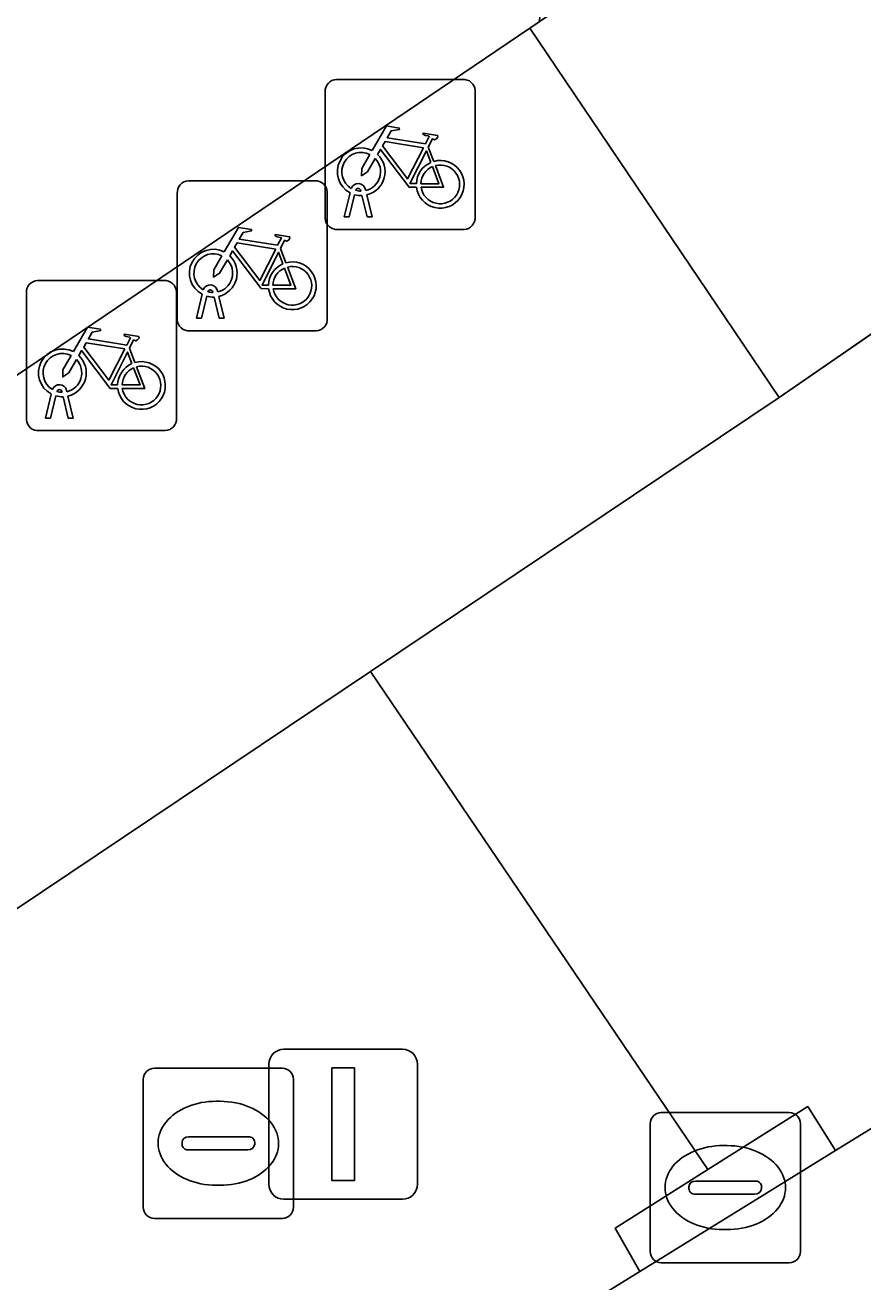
# Model space of a CAD drawing. Extents: x 160663 to 161506, y 382245 to 383291.
# Drawn here: x 161370.33 to 161375.91, y 382956.06 to 382964.43 of the extents above; entities that cross this region are included whole.
import ezdxf

# ---------------------------------------------------------------- set-up
doc = ezdxf.new("R2010")
doc.units = 0
for name, color, linetype in [('IMGEO_Fietsenrek', 7, 'Continuous'), ('IMGEO_Fietspad_gesloten', 7, 'Continuous'), ('IMGEO_Groenvoorziening', 7, 'Continuous'), ('IMGEO_Kolk', 7, 'Continuous'), ('IMGEO_Lichtmast', 7, 'Continuous'), ('IMGEO_Pand', 7, 'Continuous'), ('IMGEO_Voetpad_open', 7, 'Continuous')]:
    doc.layers.add(name, color=color, linetype=linetype)

msp = doc.modelspace()

# ---------------------------------------------------------------- linework, layer by layer
at = {"layer": 'IMGEO_Fietsenrek'}
for p, q in [((161372.3989, 382964.0665), (161373.2398, 382964.0665)), ((161373.2398, 382964.0665), (161372.3989, 382964.0665)), ((161372.3245, 382963.1419), (161372.3245, 382963.9828)), ((161372.3245, 382963.9828), (161372.3245, 382963.1419)), ((161373.3235, 382963.9921), (161373.3235, 382963.1512)), ((161373.3235, 382963.1512), (161373.3235, 382963.9921)), ((161373.0112, 382963.6162), (161373.0475, 382963.521)), ((161371.4139, 382963.3915), (161372.2548, 382963.3915)), ((161372.2548, 382963.3915), (161371.4139, 382963.3915)), ((161371.3395, 382962.4669), (161371.3395, 382963.3078)), ((161371.3395, 382963.3078), (161371.3395, 382962.4669)), ((161372.3385, 382963.3171), (161372.3385, 382962.4762)), ((161372.3385, 382962.4762), (161372.3385, 382963.3171)), ((161372.4515, 382963.1513), (161372.4898, 382963.3113)), ((161372.5202, 382963.2991), (161372.4849, 382963.1513)), ((161372.5619, 382963.3229), (161372.5609, 382963.3272)), ((161372.603, 382963.1513), (161372.5691, 382963.293)), ((161372.5926, 382963.3344), (161372.5944, 382963.3265)), ((161372.6014, 382963.2973), (161372.6364, 382963.1513)), ((161372.4849, 382963.1513), (161372.4515, 382963.1513)), ((161372.6364, 382963.1513), (161372.603, 382963.1513)), ((161373.2491, 382963.0675), (161372.4082, 382963.0675)), ((161372.4082, 382963.0675), (161373.2491, 382963.0675)), ((161372.0262, 382962.9412), (161372.0625, 382962.846)), ((161370.4089, 382962.7275), (161371.2498, 382962.7275)), ((161371.2498, 382962.7275), (161370.4089, 382962.7275)), ((161370.3345, 382961.8029), (161370.3345, 382962.6438)), ((161370.3345, 382962.6438), (161370.3345, 382961.8029)), ((161371.3335, 382962.6531), (161371.3335, 382961.8122)), ((161371.3335, 382961.8122), (161371.3335, 382962.6531)), ((161371.4665, 382962.4763), (161371.5048, 382962.6363)), ((161371.5352, 382962.6241), (161371.4999, 382962.4763)), ((161371.5769, 382962.6479), (161371.5759, 382962.6522)), ((161371.618, 382962.4763), (161371.5841, 382962.618)), ((161371.6076, 382962.6594), (161371.6094, 382962.6515)), ((161371.6164, 382962.6223), (161371.6514, 382962.4763)), ((161371.4999, 382962.4763), (161371.4665, 382962.4763)), ((161371.6514, 382962.4763), (161371.618, 382962.4763)), ((161372.2641, 382962.3925), (161371.4232, 382962.3925)), ((161371.4232, 382962.3925), (161372.2641, 382962.3925)), ((161371.0212, 382962.2772), (161371.0575, 382962.182)), ((161370.4615, 382961.8123), (161370.4998, 382961.9723)), ((161370.5302, 382961.9601), (161370.4949, 382961.8123)), ((161370.5719, 382961.9839), (161370.5709, 382961.9882)), ((161370.613, 382961.8123), (161370.5791, 382961.954)), ((161370.6026, 382961.9954), (161370.6044, 382961.9875)), ((161370.6114, 382961.9583), (161370.6464, 382961.8123)), ((161370.4949, 382961.8123), (161370.4615, 382961.8123)), ((161370.6464, 382961.8123), (161370.613, 382961.8123)), ((161371.2591, 382961.7285), (161370.4182, 382961.7285)), ((161370.4182, 382961.7285), (161371.2591, 382961.7285))]:
    msp.add_line(p, q, dxfattribs=at)
for points in [[(161372.6371, 382963.5932), (161372.7318, 382963.7567), (161372.818, 382963.7429), (161372.8197, 382963.7342), (161372.7636, 382963.7233), (161372.7374, 382963.678), (161372.9926, 382963.6372)], [(161372.9926, 382963.6372), (161373.0176, 382963.686), (161373.0125, 382963.69), (161372.9893, 382963.6937), (161372.9766, 382963.7012), (161372.9756, 382963.7043), (161372.9778, 382963.7089), (161373.0726, 382963.6938), (161373.0749, 382963.6835), (161373.0655, 382963.6711), (161373.0531, 382963.6647), (161373.0386, 382963.6709), (161373.0112, 382963.6162)], [(161372.9797, 382963.612), (161372.7229, 382963.653), (161372.7062, 382963.6242), (161372.8732, 382963.4039), (161372.9797, 382963.612)], [(161372.6578, 382963.5407), (161372.6062, 382963.4515), (161372.5663, 382963.4255), (161372.5675, 382963.473), (161372.622, 382963.5672)], [(161372.9328, 382963.3485), (161372.8831, 382963.3486), (161372.6924, 382963.6003), (161372.6734, 382963.5675)], [(161373.0277, 382963.514), (161372.9984, 382963.5908), (161372.889, 382963.3727), (161372.9317, 382963.3726)], [(161372.9617, 382963.3725), (161373.0816, 382963.3723), (161373.0384, 382963.4859)], [(161373.0582, 382963.4928), (161373.1132, 382963.3482), (161372.9631, 382963.3485)], [(161371.6521, 382962.9182), (161371.7468, 382963.0817), (161371.833, 382963.0679), (161371.8347, 382963.0592), (161371.7786, 382963.0483), (161371.7524, 382963.003), (161372.0076, 382962.9622)], [(161372.0076, 382962.9622), (161372.0326, 382963.011), (161372.0275, 382963.015), (161372.0043, 382963.0187), (161371.9916, 382963.0262), (161371.9906, 382963.0293), (161371.9928, 382963.0339), (161372.0876, 382963.0188), (161372.0899, 382963.0085), (161372.0805, 382962.9961), (161372.0681, 382962.9897), (161372.0536, 382962.9959), (161372.0262, 382962.9412)], [(161371.9947, 382962.937), (161371.7379, 382962.978), (161371.7212, 382962.9492), (161371.8882, 382962.7289), (161371.9947, 382962.937)], [(161371.6728, 382962.8657), (161371.6212, 382962.7765), (161371.5813, 382962.7505), (161371.5825, 382962.798), (161371.637, 382962.8922)], [(161371.9478, 382962.6735), (161371.8981, 382962.6736), (161371.7074, 382962.9253), (161371.6884, 382962.8925)], [(161372.0427, 382962.839), (161372.0134, 382962.9158), (161371.904, 382962.6977), (161371.9467, 382962.6976)], [(161371.9767, 382962.6975), (161372.0966, 382962.6973), (161372.0534, 382962.8109)], [(161372.0732, 382962.8178), (161372.1282, 382962.6732), (161371.9781, 382962.6735)], [(161370.6471, 382962.2542), (161370.7418, 382962.4177), (161370.828, 382962.4039), (161370.8297, 382962.3952), (161370.7736, 382962.3843), (161370.7474, 382962.339), (161371.0026, 382962.2982)], [(161371.0026, 382962.2982), (161371.0276, 382962.347), (161371.0225, 382962.351), (161370.9993, 382962.3547), (161370.9866, 382962.3622), (161370.9856, 382962.3653), (161370.9878, 382962.3699), (161371.0826, 382962.3548), (161371.0849, 382962.3445), (161371.0755, 382962.3321), (161371.0631, 382962.3257), (161371.0486, 382962.3319), (161371.0212, 382962.2772)], [(161370.9897, 382962.273), (161370.7329, 382962.314), (161370.7162, 382962.2852), (161370.8832, 382962.0649), (161370.9897, 382962.273)], [(161370.6678, 382962.2017), (161370.6162, 382962.1125), (161370.5763, 382962.0865), (161370.5775, 382962.134), (161370.632, 382962.2282)], [(161370.9428, 382962.0095), (161370.8931, 382962.0096), (161370.7024, 382962.2613), (161370.6834, 382962.2285)], [(161371.0377, 382962.175), (161371.0084, 382962.2518), (161370.899, 382962.0337), (161370.9417, 382962.0336)], [(161370.9717, 382962.0335), (161371.0916, 382962.0333), (161371.0484, 382962.1469)], [(161371.0682, 382962.1538), (161371.1232, 382962.0092), (161370.9731, 382962.0095)]]:
    msp.add_lwpolyline(points, dxfattribs=at)
for centre, radius, start, end in [((161372.4022, 382963.9886), 0.0779, 92.4484, 184.28452), ((161372.4022, 382963.9886), 0.0779, 92.4484, 184.28452), ((161373.2456, 382963.9888), 0.0779, 2.4484, 94.28452), ((161373.2456, 382963.9888), 0.0779, 2.4484, 94.28452), ((161372.5641, 382963.4519), 0.159, 62.67661, 242.13685), ((161372.5641, 382963.4519), 0.129, 63.31916, 238.90302), ((161372.5641, 382963.4519), 0.129, 283.60429, 43.43025), ((161372.5641, 382963.4519), 0.159, 283.5766, 46.60424), ((161373.0907, 382963.3679), 0.159, 113.3408, 178.32165), ((161373.0907, 382963.3679), 0.159, 187.0065, 105.77075), ((161373.0907, 382963.3679), 0.129, 113.92302, 177.95563), ((161373.0907, 382963.3679), 0.129, 188.67146, 104.58832), ((161371.4172, 382963.3136), 0.0779, 92.4484, 184.28452), ((161371.4172, 382963.3136), 0.0779, 92.4484, 184.28452), ((161372.2606, 382963.3138), 0.0779, 2.4484, 94.28452), ((161372.2606, 382963.3138), 0.0779, 2.4484, 94.28452), ((161372.5439, 382963.3233), 0.0499, 12.8025, 158.69338), ((161372.5641, 382963.4519), 0.159, 253.99666, 271.78671), ((161372.5439, 382963.3233), 0.0174, 12.8025, 163.45023), ((161372.5641, 382963.4519), 0.129, 253.41502, 269.02044), ((161372.4024, 382963.1452), 0.0779, 182.4484, 274.28452), ((161372.4024, 382963.1452), 0.0779, 182.4484, 274.28452), ((161373.2458, 382963.1454), 0.0779, 272.4484, 4.28452), ((161373.2458, 382963.1454), 0.0779, 272.4484, 4.28452), ((161371.5791, 382962.7769), 0.159, 62.67661, 242.13685), ((161371.5791, 382962.7769), 0.129, 63.31916, 238.90302), ((161371.5791, 382962.7769), 0.129, 283.60429, 43.43025), ((161371.5791, 382962.7769), 0.159, 283.5766, 46.60424), ((161372.1057, 382962.6929), 0.159, 113.3408, 178.32165), ((161372.1057, 382962.6929), 0.159, 187.0065, 105.77075), ((161372.1057, 382962.6929), 0.129, 113.92302, 177.95563), ((161372.1057, 382962.6929), 0.129, 188.67146, 104.58832), ((161370.4122, 382962.6496), 0.0779, 92.4484, 184.28452), ((161370.4122, 382962.6496), 0.0779, 92.4484, 184.28452), ((161371.2556, 382962.6498), 0.0779, 2.4484, 94.28452), ((161371.2556, 382962.6498), 0.0779, 2.4484, 94.28452), ((161371.5589, 382962.6483), 0.0499, 12.8025, 158.69338), ((161371.5791, 382962.7769), 0.159, 253.99666, 271.78671), ((161371.5589, 382962.6483), 0.0174, 12.8025, 163.45023), ((161371.5791, 382962.7769), 0.129, 253.41502, 269.02044), ((161371.4174, 382962.4702), 0.0779, 182.4484, 274.28452), ((161371.4174, 382962.4702), 0.0779, 182.4484, 274.28452), ((161372.2608, 382962.4704), 0.0779, 272.4484, 4.28452), ((161372.2608, 382962.4704), 0.0779, 272.4484, 4.28452), ((161370.5741, 382962.1129), 0.159, 62.67661, 242.13685), ((161370.5741, 382962.1129), 0.129, 63.31916, 238.90302), ((161370.5741, 382962.1129), 0.129, 283.60429, 43.43025), ((161370.5741, 382962.1129), 0.159, 283.5766, 46.60424), ((161371.1007, 382962.0289), 0.159, 113.3408, 178.32165), ((161371.1007, 382962.0289), 0.159, 187.0065, 105.77075), ((161371.1007, 382962.0289), 0.129, 113.92302, 177.95563), ((161371.1007, 382962.0289), 0.129, 188.67146, 104.58832), ((161370.5539, 382961.9843), 0.0499, 12.8025, 158.69338), ((161370.5741, 382962.1129), 0.159, 253.99666, 271.78671), ((161370.5539, 382961.9843), 0.0174, 12.8025, 163.45023), ((161370.5741, 382962.1129), 0.129, 253.41502, 269.02044), ((161370.4124, 382961.8062), 0.0779, 182.4484, 274.28452), ((161370.4124, 382961.8062), 0.0779, 182.4484, 274.28452), ((161371.2558, 382961.8064), 0.0779, 272.4484, 4.28452), ((161371.2558, 382961.8064), 0.0779, 272.4484, 4.28452)]:
    msp.add_arc(centre, radius, start, end, dxfattribs=at)
at = {"layer": 'IMGEO_Fietspad_gesloten'}
msp.add_lwpolyline([(161376.087, 382957.16), (161375.724, 382956.936), (161374.419, 382956.13), (161361.017, 382947.852), (161359.72, 382947.051), (161346.875, 382939.118), (161345.659, 382938.367), (161338.499, 382933.945), (161338.474, 382933.929)], dxfattribs=at)
at = {"layer": 'IMGEO_Groenvoorziening'}
msp.add_lwpolyline([(161376.308, 382962.61), (161375.347, 382961.95), (161372.626, 382960.125), (161374.874, 382956.81), (161375.538, 382957.228), (161375.724, 382956.936), (161376.087, 382957.16)], dxfattribs=at)
msp.add_lwpolyline([(161374.419, 382956.13), (161374.256, 382956.42), (161374.874, 382956.81), (161372.626, 382960.125), (161356.403, 382949.248), (161356.799, 382948.658), (161356.299, 382948.337), (161355.907, 382948.91), (161344.185, 382941.036), (161345.673, 382938.764), (161346.691, 382939.39), (161346.875, 382939.118), (161359.72, 382947.051), (161359.535, 382947.351), (161360.853, 382948.133), (161361.017, 382947.852)], close=True, dxfattribs=at)
at = {"layer": 'IMGEO_Kolk'}
for p, q in [((161371.1869, 382957.4845), (161372.0391, 382957.4845)), ((161371.1125, 382956.5579), (161371.1125, 382957.4101)), ((161372.1135, 382957.4101), (161372.1135, 382956.5579)), ((161371.6005, 382957.2637), (161371.6255, 382957.2637)), ((161374.5629, 382957.1895), (161375.4151, 382957.1895)), ((161374.4885, 382956.2629), (161374.4885, 382957.1151)), ((161375.4895, 382957.1151), (161375.4895, 382956.2629)), ((161371.414, 382957.0273), (161371.8119, 382957.0273)), ((161371.3709, 382956.9779), (161371.3709, 382956.9901)), ((161371.8085, 382956.9407), (161371.4106, 382956.9407)), ((161371.855, 382956.9901), (161371.855, 382956.9779)), ((161374.9765, 382956.9687), (161375.0015, 382956.9687)), ((161371.6225, 382956.7043), (161371.5976, 382956.7043)), ((161374.7469, 382956.6829), (161374.7469, 382956.6951)), ((161374.79, 382956.7323), (161375.1879, 382956.7323)), ((161375.231, 382956.6951), (161375.231, 382956.6829)), ((161375.1845, 382956.6457), (161374.7866, 382956.6457)), ((161372.0391, 382956.4835), (161371.1869, 382956.4835)), ((161374.9985, 382956.4093), (161374.9736, 382956.4093)), ((161375.4151, 382956.1885), (161374.5629, 382956.1885))]:
    msp.add_line(p, q, dxfattribs=at)
for points in [[(161371.1869, 382957.4845), (161372.0391, 382957.4845)], [(161371.1125, 382956.5579), (161371.1125, 382957.4101)], [(161372.1135, 382957.4101), (161372.1135, 382956.5579)], [(161374.5629, 382957.1895), (161375.4151, 382957.1895)], [(161374.4885, 382956.2629), (161374.4885, 382957.1151)], [(161375.4895, 382957.1151), (161375.4895, 382956.2629)], [(161372.0391, 382956.4835), (161371.1869, 382956.4835)], [(161375.4151, 382956.1885), (161374.5629, 382956.1885)]]:
    msp.add_lwpolyline(points, dxfattribs=at)
for centre, radius, start, end in [((161371.189, 382957.408), 0.0765, 91.55205, 178.44795), ((161371.189, 382957.408), 0.0765, 91.55205, 178.44795), ((161372.037, 382957.408), 0.0765, 1.55205, 88.44795), ((161372.037, 382957.408), 0.0765, 1.55205, 88.44795), ((161374.565, 382957.113), 0.0765, 91.55205, 178.44795), ((161374.565, 382957.113), 0.0765, 91.55205, 178.44795), ((161375.413, 382957.113), 0.0765, 1.55205, 88.44795), ((161375.413, 382957.113), 0.0765, 1.55205, 88.44795), ((161371.4111, 382956.9871), 0.0403, 85.87752, 175.75265), ((161371.8164, 382956.9889), 0.0386, 1.73085, 96.63898), ((161371.4076, 382956.9772), 0.0366, 178.93798, 274.71019), ((161371.8124, 382956.9835), 0.043, 264.86636, 352.45326), ((161374.7871, 382956.6921), 0.0403, 85.87752, 175.75265), ((161374.7836, 382956.6822), 0.0366, 178.93798, 274.71019), ((161375.1884, 382956.6885), 0.043, 264.86636, 352.45326), ((161375.1924, 382956.6939), 0.0386, 1.73085, 96.63898), ((161371.189, 382956.56), 0.0765, 181.55205, 268.44795), ((161371.189, 382956.56), 0.0765, 181.55205, 268.44795), ((161372.037, 382956.56), 0.0765, 271.55205, 358.44795), ((161372.037, 382956.56), 0.0765, 271.55205, 358.44795), ((161374.565, 382956.265), 0.0765, 181.55205, 268.44795), ((161374.565, 382956.265), 0.0765, 181.55205, 268.44795), ((161375.413, 382956.265), 0.0765, 271.55205, 358.44795), ((161375.413, 382956.265), 0.0765, 271.55205, 358.44795)]:
    msp.add_arc(centre, radius, start, end, dxfattribs=at)
for centre, major_axis, ratio, start_param, end_param in [((161371.599, 382956.984), (-0.3872, 0.002), 0.722429, 4.712389, 7.853982), ((161371.624, 382956.984), (-0.3901, 0.002), 0.717154, 1.570796, 4.712389), ((161374.975, 382956.689), (-0.3872, 0.002), 0.722429, 4.712389, 7.853982), ((161375, 382956.689), (-0.3901, 0.002), 0.717154, 1.570796, 4.712389)]:
    msp.add_ellipse(centre, major_axis=major_axis, ratio=ratio, start_param=start_param, end_param=end_param, dxfattribs=at)
at = {"layer": 'IMGEO_Lichtmast'}
for p, q in [((161372.0491, 382957.6105), (161372.8389, 382957.6105)), ((161372.8389, 382957.6105), (161372.0491, 382957.6105)), ((161371.9491, 382956.7115), (161371.9491, 382957.5105)), ((161371.9491, 382957.5105), (161371.9491, 382956.7115)), ((161372.9389, 382957.5105), (161372.9389, 382956.7115)), ((161372.9389, 382956.7115), (161372.9389, 382957.5105)), ((161372.8389, 382956.6115), (161372.0491, 382956.6115)), ((161372.0491, 382956.6115), (161372.8389, 382956.6115))]:
    msp.add_line(p, q, dxfattribs=at)
msp.add_lwpolyline([(161372.369, 382957.486), (161372.519, 382957.486), (161372.519, 382956.736), (161372.369, 382956.736), (161372.369, 382957.486)], dxfattribs=at)
for centre, start, end in [((161372.0491, 382957.5105), 90, 180), ((161372.0491, 382957.5105), 90, 180), ((161372.8389, 382957.5105), 0, 90), ((161372.8389, 382957.5105), 360, 90), ((161372.0491, 382956.7115), 180, 270), ((161372.0491, 382956.7115), 180, 270), ((161372.8389, 382956.7115), 270, 0), ((161372.8389, 382956.7115), 270, 0)]:
    msp.add_arc(centre, 0.1, start, end, dxfattribs=at)
at = {"layer": 'IMGEO_Pand'}
msp.add_lwpolyline([(161338.314, 382967.869), (161338.856, 382968.326), (161338.736, 382968.501), (161328.329, 382960.267), (161328.132, 382960.112), (161336.171, 382948.502), (161340.699, 382951.691), (161345.087, 382945.066), (161373.688, 382964.407), (161373.75, 382964.449), (161374.153, 382967.032), (161360.58, 382984.272), (161354.202, 382992.63), (161343.325, 382983.611), (161343.188, 382983.774), (161338.862, 382980.028), (161344.627, 382973.425), (161342.169, 382971.498), (161342.537, 382971.066), (161345.525, 382973.141), (161351.762, 382964.966), (161343.601, 382959.728)], close=True, dxfattribs=at)
at = {"layer": 'IMGEO_Voetpad_open'}
msp.add_lwpolyline([(161350.693, 383000), (161332.611, 383023.063), (161321.59, 383037.499), (161318.553, 383041.288), (161316.407, 383044.108), (161314.847, 383042.706), (161338.4, 383013.116), (161342.497, 383007.969), (161346.825, 383002.299), (161348.578, 383000), (161350.422, 382997.584), (161354.202, 382992.63), (161360.58, 382984.272), (161374.153, 382967.032), (161375.34, 382965.524), (161373.75, 382964.449), (161373.688, 382964.407), (161375.347, 382961.95), (161376.308, 382962.61)], dxfattribs=at)
for points in [[(161355.907, 382948.91), (161356.299, 382948.337), (161356.799, 382948.658), (161356.403, 382949.248), (161372.626, 382960.125), (161375.347, 382961.95), (161373.688, 382964.407), (161345.087, 382945.066), (161337.639, 382940.03), (161338.038, 382936.907), (161344.185, 382941.036)], [(161375.724, 382956.936), (161375.538, 382957.228), (161374.874, 382956.81), (161374.256, 382956.42), (161374.419, 382956.13)]]:
    msp.add_lwpolyline(points, close=True, dxfattribs=at)

doc.saveas('drawing.dxf')
